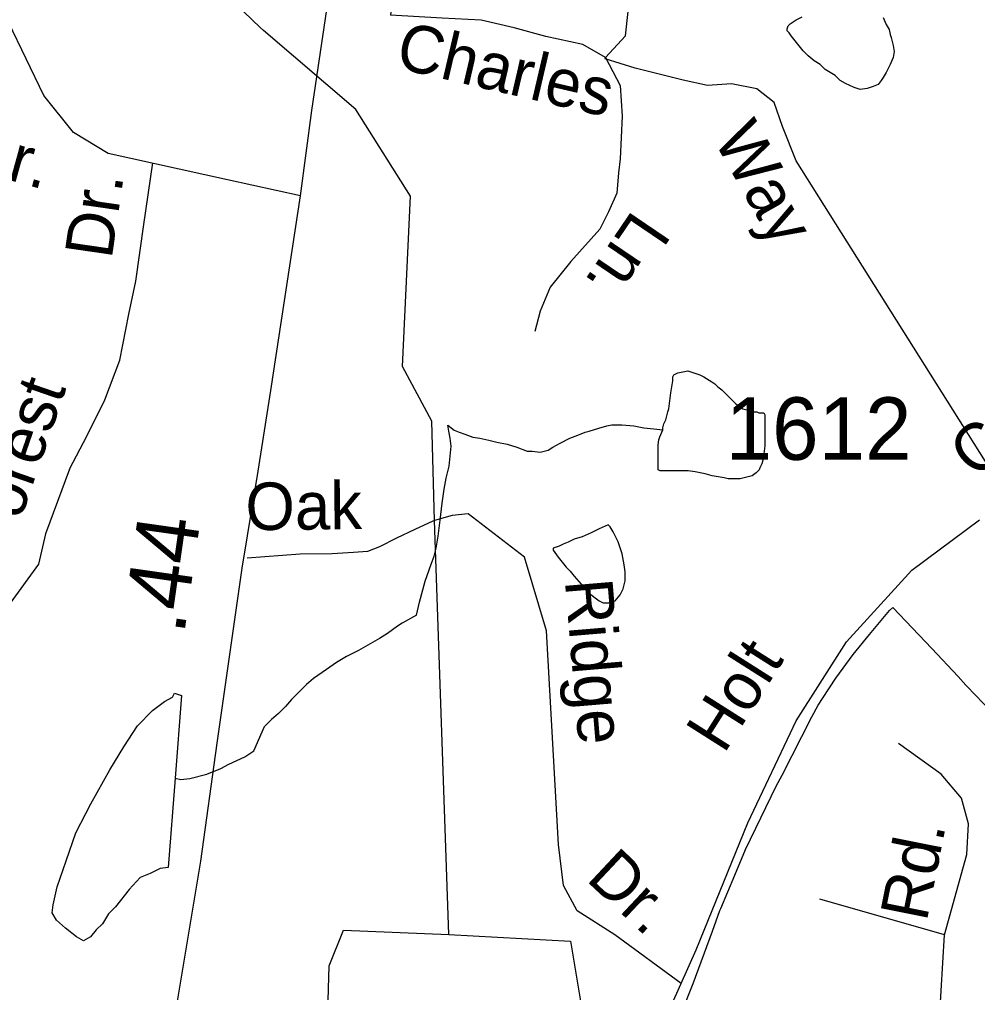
# Model space of a CAD drawing. Extents: x 2001466 to 2224147, y 644118 to 847247.
# Drawn here: x 2036673 to 2038589, y 732644 to 734590 of the extents above; entities that cross this region are included whole.
import ezdxf

# ---------------------------------------------------------------- set-up
doc = ezdxf.new("R2010")
doc.units = 0
for name, color, linetype in [('Exist Boundary Political City Limit New', 7, 'Continuous'), ('Exist Hydrographic Misc Water Feature', 7, 'Continuous'), ('Exist Road Non-System Type 51', 7, 'Continuous'), ('Exist Road Non-System Type 51 Label', 7, 'Continuous'), ('Exist Road Primary NC Service Mileage Hundredths English Label', 7, 'Continuous'), ('Exist Road Primary NC UnDivided 4 Lane Attributed', 7, 'Continuous'), ('Exist Road Secondary Type 51 Attributed', 7, 'Continuous'), ('Exist Road Secondary Type 51 Label', 7, 'Continuous'), ('Exist Road Secondary Type 51 Number Label', 7, 'Continuous'), ('Map Preparation Boundary City Limit Buffer Line', 7, 'Continuous')]:
    doc.layers.add(name, color=color, linetype=linetype)

msp = doc.modelspace()

# ---------------------------------------------------------------- linework, layer by layer
at = {"layer": 'Exist Boundary Political City Limit New'}
msp.add_lwpolyline([(2037978, 732554.1), (2038020.6, 732661.5), (2038059, 732766.3), (2038074.1, 732807.6), (2038076, 732811.9), (2038104, 732878.5), (2038125.5, 732929.5), (2038186.9, 733056.1), (2038198.9, 733078.1), (2038258, 733194.8), (2038270.4, 733218.2), (2038279, 733231.4), (2038306.1, 733272.6), (2038340.5, 733319.9), (2038373.6, 733359.7), (2038413.4, 733407.4), (2038419.9, 733414), (2038497.9, 733331.4), (2038550.4, 733275.9), (2038566.2, 733258.2), (2038586.5, 733237), (2038637.5, 733183.4)], dxfattribs=at)
at = {"layer": 'Exist Hydrographic Misc Water Feature'}
for p, q in [((2037161.1, 734567.5), (2037154.4, 734574)), ((2037531.6, 732759.9), (2037503.2, 733587.6))]:
    msp.add_line(p, q, dxfattribs=at)
for points in [[(2037154.4, 734574), (2036875.2, 734842.4), (2036800.2, 734991.6), (2036758.1, 735300.8), (2036608.3, 735418.7), (2036226.5, 735591.2)], [(2038400.6, 734593.7), (2038406.6, 734579.8), (2038412.5, 734569.8), (2038414.6, 734559.8), (2038416.6, 734553.8), (2038418.7, 734545.8), (2038420.5, 734537.8), (2038422.8, 734525.8), (2038420.7, 734513.7), (2038414.8, 734499.7), (2038406.8, 734483.7), (2038400.8, 734473.8), (2038396.7, 734467.8), (2038390.8, 734459.7), (2038380.9, 734455.7), (2038368.8, 734451.7), (2038354.9, 734449.7), (2038342.8, 734453.7), (2038325, 734461.6), (2038314.9, 734467.5), (2038304.7, 734477.6), (2038284.8, 734489.5), (2038274.7, 734499.5), (2038262.8, 734507.4), (2038250.7, 734517.4), (2038240.7, 734527.4), (2038232.7, 734537.4), (2038224.7, 734547.4), (2038216.7, 734557.4), (2038212.6, 734563.4), (2038208.7, 734567.4), (2038208.7, 734571.4), (2038210.5, 734577.4), (2038214.6, 734581.4), (2038226.5, 734589.4), (2038238.6, 734595.4)], [(2037503.2, 733587.6), (2037498.2, 733786.3), (2037439.3, 733895.8), (2037455.3, 734236.6), (2037346.2, 734409.5), (2037161.1, 734567.5)], [(2037960.2, 733769), (2037960.2, 733773), (2037962, 733781), (2037966.1, 733789), (2037970.2, 733805), (2037972.1, 733811), (2037974.1, 733827), (2037976, 733843), (2037978, 733855), (2037980.1, 733867), (2037980.1, 733875), (2037981.9, 733879), (2037989.9, 733883), (2037999.9, 733885), (2038010, 733887), (2038015.9, 733885), (2038021.9, 733883.1), (2038034, 733879.2), (2038042, 733875.2), (2038058, 733865.2), (2038063.9, 733861.2), (2038070.1, 733855.2), (2038078.1, 733849.2), (2038084, 733843.3), (2038090, 733837.3), (2038100, 733827.3), (2038106.2, 733821.3), (2038114.2, 733815.3), (2038120.1, 733811.3), (2038128.1, 733809.3), (2038132.2, 733807.3), (2038138.1, 733805.3), (2038142, 733805.3), (2038148.2, 733805.4), (2038152.1, 733803.4), (2038156.2, 733803.4), (2038162.1, 733803.4), (2038164.2, 733799.4), (2038164.2, 733789.4), (2038164.2, 733785.4), (2038164.2, 733779.4), (2038164.2, 733769.4), (2038164.2, 733759.4), (2038164.2, 733751.4), (2038164.2, 733737.4), (2038162.1, 733721.4), (2038160.3, 733711.4), (2038158.2, 733701.4), (2038154.1, 733693.4), (2038152.3, 733689.4), (2038146.4, 733683.4), (2038138.4, 733677.4), (2038130.4, 733675.3), (2038122.4, 733673.3), (2038114.4, 733671.3), (2038102.3, 733671.3), (2038090.4, 733671.3), (2038082.4, 733673.3), (2038070.3, 733675.3), (2038058.4, 733677.2), (2038044.4, 733681.2), (2038034.4, 733683.1), (2038024.3, 733685.1), (2038010.4, 733687.1), (2037994.4, 733687.1), (2037978.4, 733687.1), (2037966.3, 733687), (2037954.4, 733687), (2037950.3, 733689), (2037950.3, 733697), (2037950.3, 733705), (2037950.3, 733713), (2037950.3, 733721), (2037950.3, 733729), (2037950.3, 733739), (2037952.2, 733749), (2037954.2, 733755), (2037960.2, 733769)], [(2037467, 733398.1), (2037473, 733424.1), (2037484.9, 733466.1), (2037496.7, 733500.2), (2037502.7, 733516.2), (2037506.8, 733532.2), (2037510.7, 733556.2), (2037514.6, 733588.2), (2037518.5, 733622.2), (2037522.6, 733650.2), (2037526.3, 733672.2), (2037532.4, 733696.2), (2037534.3, 733716.2), (2037536.3, 733736.2), (2037534.3, 733752.2), (2037532.2, 733766.2), (2037530.2, 733778.2)], [(2037530.2, 733778.2), (2037542.3, 733768.2), (2037552.3, 733764.3), (2037564.2, 733760.3), (2037580.2, 733754.3), (2037594.1, 733752.3), (2037612.2, 733748.4), (2037628.2, 733744.4), (2037648.3, 733740.4), (2037668.2, 733734.4), (2037688.3, 733726.5), (2037698.3, 733726.5), (2037714.3, 733724.5), (2037730.3, 733728.5), (2037740.1, 733734.5), (2037754.3, 733742.6), (2037774.2, 733752.6), (2037790.2, 733758.7), (2037804.3, 733764.7), (2037812.3, 733766.7), (2037832.2, 733772.7), (2037848.2, 733776.8), (2037858, 733778.8), (2037878.1, 733778.8), (2037902.1, 733776.9), (2037922, 733772.9), (2037942.1, 733770.9), (2037960.2, 733769)], [(2037796.7, 733460.7), (2037806.8, 733448.7), (2037812.9, 733442.7), (2037824.8, 733432.8), (2037832.8, 733426.8), (2037840.8, 733422.8), (2037852.9, 733422.9), (2037864.8, 733426.9), (2037874.9, 733438.9), (2037880.8, 733450.9), (2037884.7, 733466.9), (2037884.7, 733484.9), (2037882.7, 733498.9), (2037878.6, 733520.9), (2037874.7, 733532.9), (2037870.6, 733544.9), (2037864.6, 733556.9), (2037860.5, 733564.8), (2037854.6, 733574.8), (2037850.5, 733578.8), (2037832.6, 733570.8), (2037816.6, 733562.8), (2037798.6, 733554.8), (2037782.6, 733550.7), (2037770.7, 733544.7), (2037760.6, 733540.6), (2037752.7, 733536.6), (2037746.7, 733534.6), (2037740.6, 733532.6), (2037740.6, 733528.6), (2037750.8, 733514.6), (2037758.8, 733504.6), (2037766.8, 733494.7), (2037774.8, 733486.7), (2037782.8, 733476.7), (2037796.7, 733460.7)], [(2037467, 733398.1), (2037438.9, 733382.1), (2037429.1, 733376.1), (2037409, 733362), (2037393, 733352), (2037379, 733343.9), (2037365.1, 733335.9), (2037351.2, 733327.9), (2037327.2, 733315.9), (2037307.1, 733303.8), (2037287.2, 733289.8), (2037261.1, 733271.7), (2037247.2, 733259.7), (2037233.3, 733245.7), (2037217.3, 733229.7), (2037205.4, 733215.6), (2037191.4, 733201.6), (2037177.3, 733189.6), (2037163.3, 733175.6)], [(2036984.5, 733072.4), (2036970.6, 732893.9), (2036954.6, 732891.8), (2036934.7, 732881.5), (2036914.6, 732873.7), (2036892.7, 732849.5), (2036865, 732814.9), (2036851, 732801.2), (2036838.9, 732780.9), (2036826.8, 732768.8), (2036815.2, 732755.2), (2036801, 732747.3), (2036787.1, 732754.9), (2036764.9, 732772.6), (2036746.9, 732788.5), (2036738.7, 732802.7), (2036740.7, 732819), (2036748.7, 732855), (2036766.6, 732907.1), (2036786, 732963.3), (2036816, 733020.9), (2036853.7, 733089), (2036881.6, 733135.2), (2036909.3, 733177.3), (2036939.2, 733207.9), (2036963.2, 733225.4), (2036979.4, 733234.1), (2036983.3, 733242.3), (2036997.2, 733237.9), (2036984.5, 733072.4)], [(2036984.5, 733072.4), (2036995.8, 733069.8), (2037014.1, 733071.9), (2037048.1, 733080.2), (2037075.8, 733091.9), (2037091.6, 733100.6), (2037123.8, 733114.8), (2037141.6, 733126.7), (2037163.3, 733175.6)], [(2037531.6, 732759.9), (2037775.2, 732746.6), (2037800.2, 732598.4), (2037775.2, 732539.8), (2037493.4, 732341.6), (2037416.9, 732297.9), (2037304.8, 732325.2), (2037284.3, 732421.9), (2037292.3, 732697.3), (2037321.2, 732768.1), (2037531.6, 732759.9)]]:
    msp.add_lwpolyline(points, dxfattribs=at)
at = {"layer": 'Exist Road Non-System Type 51'}
msp.add_line((2037845.1, 734513.7), (2037799.8, 734539.8), dxfattribs=at)
for points in [[(2037845.1, 734513.7), (2037885.2, 734556.9), (2037895.4, 734649.2), (2037888.6, 734703.9), (2037874.9, 734721), (2037854.4, 734741.5), (2037827.1, 734762), (2037806.6, 734772.3), (2037772.5, 734779.1), (2037714.4, 734775.7), (2037676.4, 734773.1), (2037576.5, 734777.2), (2037524.5, 734778.3), (2037482.5, 734775.1), (2037460.4, 734769.6), (2037446.1, 734755.9), (2037430.6, 734682.2), (2037419.8, 734642.4), (2037414.9, 734598.5)], [(2037799.8, 734539.8), (2037726, 734556.1), (2037662.4, 734573.4), (2037596.7, 734588.8), (2037518.7, 734592.4), (2037414.9, 734598.5)], [(2037845.1, 734513.7), (2037874.9, 734457.8), (2037878.4, 734396.2), (2037874.9, 734310.8), (2037871.5, 734283.4), (2037868.1, 734242.4), (2037851, 734204.8), (2037833.9, 734170.6), (2037775.9, 734105.7), (2037734.9, 734054.4), (2037714.4, 734006.5), (2037704.1, 733965.5)], [(2038661.7, 733615.5), (2038226.8, 734307.3), (2038199.5, 734375.7), (2038182.4, 734423.6), (2038148.2, 734450.9), (2038097, 734461.2), (2038049.2, 734457.8), (2038000.3, 734468.3), (2037904.8, 734492.3), (2037844.8, 734511), (2037845.1, 734513.7)], [(2036773.1, 733690.5), (2036808.5, 733757.9), (2036844, 733828.8), (2036874.1, 733908.5), (2036891.8, 734000.6), (2036905.9, 734066.2), (2036921.9, 734179.6), (2036939.7, 734303.4)], [(2036773.1, 733690.5), (2036725.3, 733560.8), (2036711.2, 733500.6), (2036654.5, 733422.6), (2036603.1, 733396), (2036546.5, 733378.3), (2036486.3, 733341.1), (2036426.1, 733282.6), (2036307.4, 733124.9), (2036261.7, 733080.6), (2036213.9, 733050.5), (2036095.3, 732993.8), (2036047.5, 732983.2), (2035962.5, 732992), (2035845.6, 733025.7), (2035735.8, 733059.4)], [(2037996.7, 732661.7), (2037864, 732758.8), (2037788.9, 732806.7), (2037761.5, 732857.9), (2037751.3, 732940), (2037727.4, 733367.3), (2037683, 733514.3), (2037570.5, 733601.3), (2037538.4, 733597.9), (2037503.2, 733587.6)], [(2037503.2, 733587.6), (2037500.2, 733586.7), (2037463.8, 733569.4), (2037427.5, 733552.2), (2037393.1, 733534.9), (2037368.9, 733525.4), (2037340.9, 733524), (2037298.8, 733520.8), (2037234.8, 733520.1), (2037128.6, 733512.3)], [(2038523.3, 732758.8), (2038567.7, 732919.5), (2038571.1, 732981), (2038557.5, 733032.3), (2038516.5, 733080.1), (2038431.1, 733141.7)], [(2038523.3, 732758.8), (2038273.9, 732830.6)], [(2038390.1, 732249.5), (2038468.7, 732352), (2038489.2, 732410.1), (2038502.8, 732485.3), (2038513.1, 732591.3), (2038523.3, 732758.8)]]:
    msp.add_lwpolyline(points, dxfattribs=at)
at = {"layer": 'Exist Road Primary NC UnDivided 4 Lane Attributed'}
for points in [[(2037235.1, 734237.2), (2037258.2, 734407.8), (2037294.9, 734660), (2037370.8, 735159.2), (2037416.3, 735472.9), (2037473.6, 735831.2), (2037551.8, 736333.7)], [(2036876.6, 731928.3), (2036906.6, 732096.2), (2036945.8, 732326.8), (2036980.8, 732574), (2037036.1, 732906.2), (2037068.7, 733142.1), (2037118.6, 733492.6), (2037150.7, 733686.4), (2037176.2, 733848), (2037235.1, 734237.2)]]:
    msp.add_lwpolyline(points, dxfattribs=at)
at = {"layer": 'Exist Road Secondary Type 51 Attributed'}
for points in [[(2037235.1, 734237.2), (2037089, 734269), (2036850.7, 734321.8), (2036781.5, 734363.7), (2036722, 734437.8), (2036651.2, 734584.3), (2036611.8, 734651.9), (2036534.5, 734697), (2036352.7, 734775.9), (2036138.7, 734846.8), (2035992.3, 734877.4), (2035829.7, 734883.8), (2035566.7, 734873.9)], [(2037195.2, 731813.2), (2037215.2, 731837.3), (2037236.2, 731863.8), (2037289.9, 731934), (2037357.4, 732025.2), (2037375.6, 732042.5), (2037396.6, 732059), (2037550.4, 732142.6), (2037780.5, 732299.6), (2037851.3, 732368.9), (2037912.5, 732473.6), (2038026.7, 732728.8), (2038129.7, 732983.2), (2038226.3, 733187), (2038327.6, 733344.8), (2038458, 733488.1), (2038593.2, 733588.8)]]:
    msp.add_lwpolyline(points, dxfattribs=at)
at = {"layer": 'Map Preparation Boundary City Limit Buffer Line'}
msp.add_lwpolyline([(2037978, 732554.1), (2038020.6, 732661.5), (2038059, 732766.3), (2038074.1, 732807.6), (2038076, 732811.9), (2038104, 732878.5), (2038125.5, 732929.5), (2038186.9, 733056.1), (2038198.9, 733078.1), (2038258, 733194.8), (2038270.4, 733218.2), (2038279, 733231.4), (2038306.1, 733272.6), (2038340.5, 733319.9), (2038373.6, 733359.7), (2038413.4, 733407.4), (2038419.9, 733414), (2038497.9, 733331.4), (2038550.4, 733275.9), (2038566.2, 733258.2), (2038586.5, 733237), (2038637.5, 733183.4)], dxfattribs=at)

# ---------------------------------------------------------------- texts
at = {"layer": 'Exist Road Non-System Type 51 Label'}
for s, rotation, p in [('Charles', 346.8519, (2037422.1, 734494)), ('Way', 299.4893, (2038059.5, 734351)), ('Dr.', 81.7352, (2036857.4, 734108.9)), ('Ln.', 235.8547, (2037900.2, 734211.4)), ('Carbe', 42.7187, (2038588.5, 733668)), ('Forest', 70.8971, (2036649.1, 733512.5)), ('Oak', 0.6166, (2037125.6, 733568.2)), ('Ridge', 274.8348, (2037763.9, 733467.4)), ('Rd.', 78.6961, (2038487.4, 732783.3)), ('Dr.', 316.8377, (2037804.2, 732869.2))]:
    msp.add_text(s, height=95, rotation=rotation, dxfattribs=at).set_placement(p)
at = {"layer": 'Exist Road Primary NC Service Mileage Hundredths English Label'}
msp.add_text('.44', height=125, rotation=81.9013, dxfattribs=at).set_placement((2037002.3, 733357.8))
at = {"layer": 'Exist Road Secondary Type 51 Label'}
for s, rotation, p in [('Dr.', 344.4707, (2036557.8, 734294.9)), ('Holt', 57.6167, (2038082.2, 733119.1))]:
    msp.add_text(s, height=95, rotation=rotation, dxfattribs=at).set_placement(p)
at = {"layer": 'Exist Road Secondary Type 51 Number Label'}
msp.add_text('1612', height=125, dxfattribs=at).set_placement((2038085.5, 733709.1))

doc.saveas('drawing.dxf')
